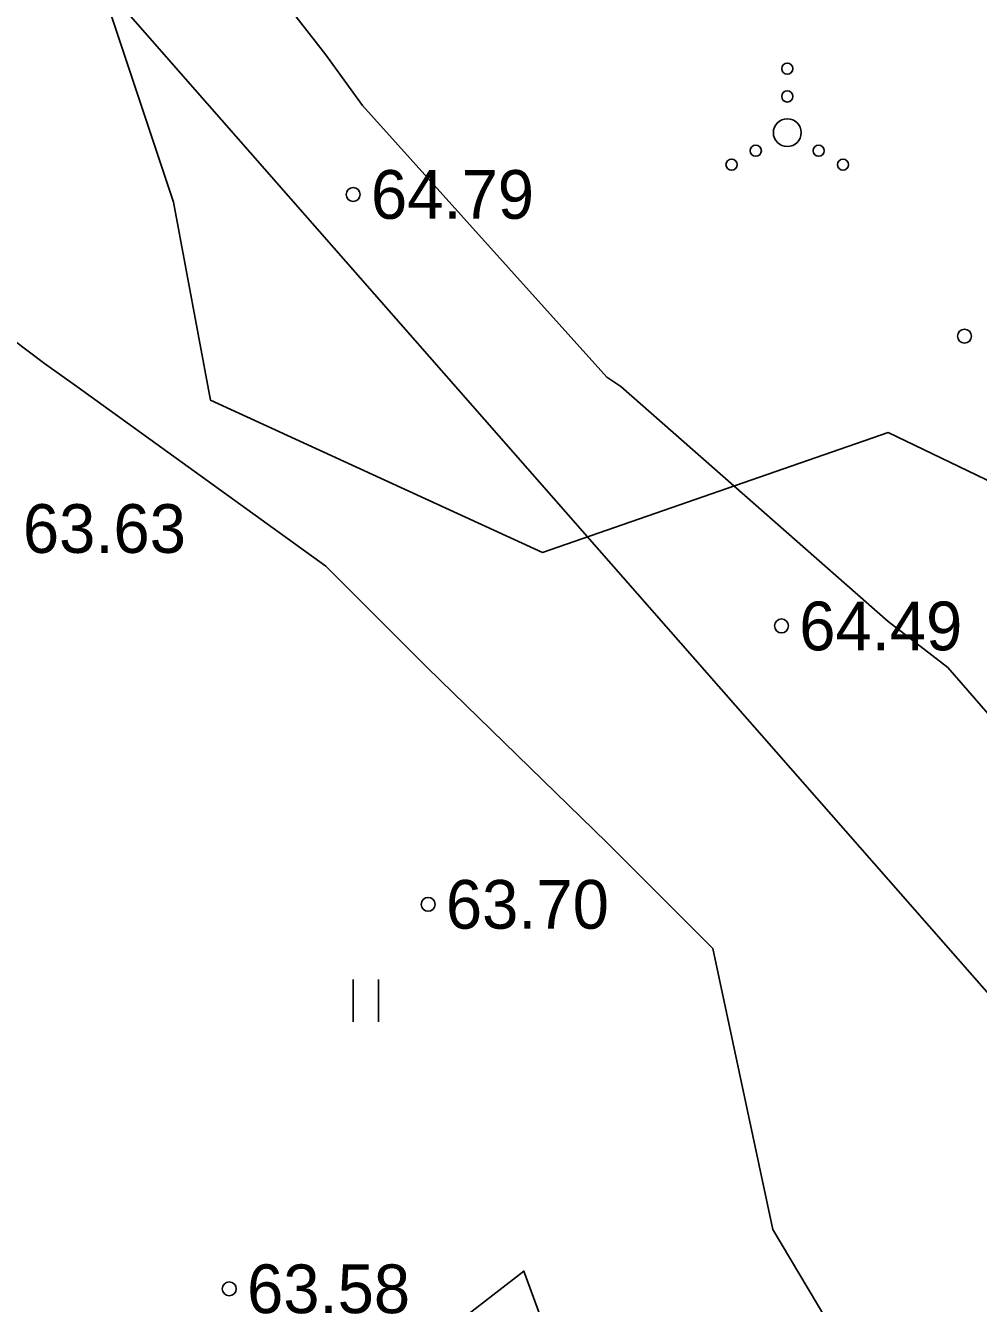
# Model space of a CAD drawing. Extents: x 530818 to 531740, y 6542340 to 6544024.
# Drawn here: x 531141.04 to 531175.26, y 6543378.16 to 6543424.07 of the extents above; entities that cross this region are included whole.
import ezdxf

# ---------------------------------------------------------------- set-up
doc = ezdxf.new("R2010")
doc.units = 0
for name, color, linetype in [('HALJASTUS', 7, 'Continuous'), ('Kataster', 7, 'Continuous'), ('KORGUSED', 7, 'Continuous'), ('Kõrguspunkt', 7, 'Continuous'), ('Maapinna horisontaal', 7, 'Continuous')]:
    doc.layers.add(name, color=color, linetype=linetype)

msp = doc.modelspace()

# ---------------------------------------------------------------- linework, layer by layer
at = {"layer": 'HALJASTUS'}
for p, q in [((531152.804, 6543389.797), (531152.804, 6543388.275)), ((531153.714, 6543389.797), (531153.714, 6543388.275))]:
    msp.add_line(p, q, dxfattribs=at)
for points in [[(531181.888, 6543399.942), (531176.153, 6543407.461), (531172.016, 6543409.448), (531159.603, 6543405.144), (531147.687, 6543410.606), (531146.363, 6543417.723), (531143.88, 6543425.17), (531141.232, 6543430.632), (531137.094, 6543437.749), (531135.108, 6543448.341), (531133.619, 6543456.782), (531126.833, 6543466.546), (531108.628, 6543468.036), (531104.821, 6543475.815), (531107.8, 6543478.794)], [(531094.586, 6543333.032), (531088.105, 6543350.363), (531102.835, 6543375.188), (531119.385, 6543348.708), (531158.941, 6543379.326), (531162.582, 6543369.396), (531144.542, 6543344.239), (531154.969, 6543320.241), (531165.727, 6543296.408), (531191.049, 6543311.138), (531199.489, 6543304.352), (531164.403, 6543285.485), (531133.619, 6543300.546), (531116.378, 6543306.66)]]:
    msp.add_lwpolyline(points, dxfattribs=at)
for centre, radius in [((531168.398, 6543422.52), 0.2), ((531168.398, 6543421.52), 0.2), ((531168.398, 6543420.22), 0.5), ((531167.268, 6543419.57), 0.2), ((531169.528, 6543419.57), 0.2), ((531166.398, 6543419.07), 0.2), ((531170.398, 6543419.07), 0.2)]:
    msp.add_circle(centre, radius, dxfattribs=at)
at = {"layer": 'Kataster'}
msp.add_lwpolyline([(531060.93, 6543520.01), (531063.73, 6543525.33), (531132.3, 6543495.56), (531158.18, 6543518.3), (531311.6, 6543378.22), (531216.34, 6543342.89)], close=True, dxfattribs=at)
at = {"layer": 'Kõrguspunkt'}
for centre in [(531152.81, 6543418), (531174.76, 6543412.91), (531168.19, 6543402.5), (531155.5, 6543392.5), (531148.36, 6543378.69)]:
    msp.add_circle(centre, 0.25, dxfattribs=at)
at = {"layer": 'Maapinna horisontaal'}
for points in [[(531188.912, 6543389.195), (531187.077, 6543390.084), (531180.787, 6543393.394), (531174.167, 6543401.007), (531172.016, 6543402.662), (531162.417, 6543411.103), (531161.92, 6543411.434), (531153.148, 6543421.198), (531151.824, 6543423.019), (531145.37, 6543431.294), (531141.729, 6543436.259), (531136.763, 6543441.39)], [(531273.641, 6543345.099), (531263.043, 6543344.404), (531252.947, 6543346.059), (531244.672, 6543350.528), (531242.851, 6543351.19), (531232.756, 6543353.838), (531226.963, 6543350.528), (531222.494, 6543348.046), (531213.723, 6543350.528), (531212.399, 6543351.521), (531202.303, 6543353.011), (531192.207, 6543360.127), (531189.394, 6543360.624), (531182.112, 6543364.761), (531177.974, 6543370.72), (531172.016, 6543373.864), (531167.878, 6543380.815), (531165.727, 6543390.911), (531161.92, 6543394.718), (531155.465, 6543401.007), (531151.824, 6543404.648), (531142.887, 6543411.103), (531141.729, 6543411.93), (531131.633, 6543419.543)]]:
    msp.add_lwpolyline(points, dxfattribs=at)

# ---------------------------------------------------------------- texts
at = {"layer": 'KORGUSED'}
for s, p in [('64.79', (531153.448, 6543417.125)), ('63.63', (531140.948, 6543405.125)), ('64.49', (531168.828, 6543401.625)), ('63.70', (531156.138, 6543391.625)), ('63.58', (531148.998, 6543377.815))]:
    msp.add_text(s, height=1.75, dxfattribs=at).set_placement(p)

doc.saveas('drawing.dxf')
